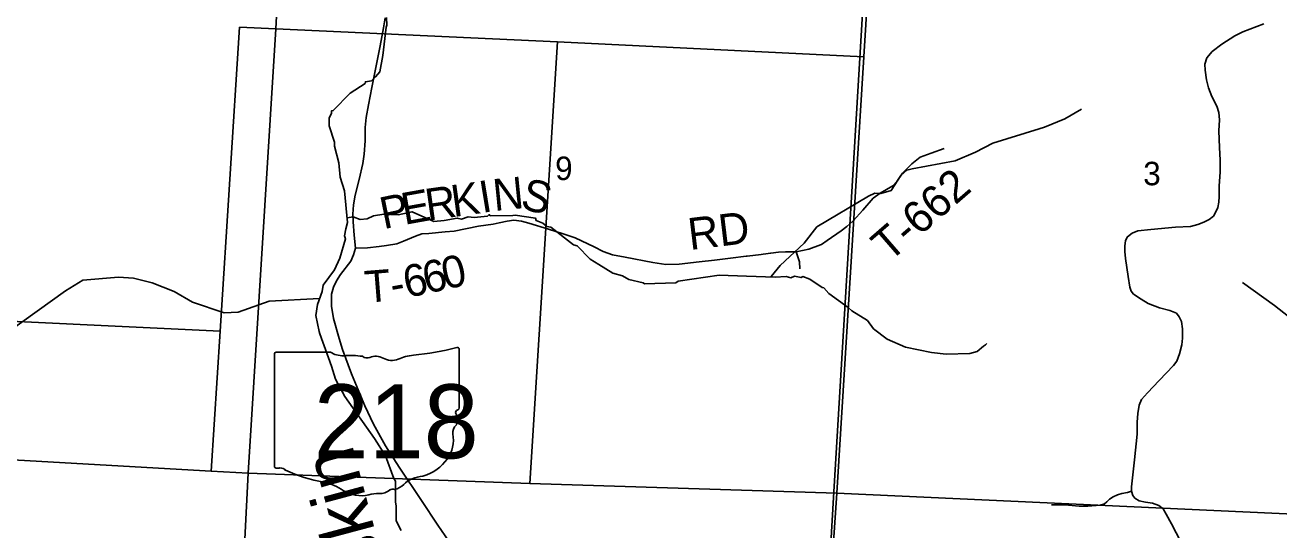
# Model space of a CAD drawing. Extents: x 1878108 to 2183446, y 146837 to 508383.
# Drawn here: x 2030457 to 2042273, y 254951 to 259709 of the extents above; entities that cross this region are included whole.
import ezdxf

# ---------------------------------------------------------------- set-up
doc = ezdxf.new("R2010")
doc.units = 0
for name, color, linetype in [('GM_X_County_Road', 7, 'Continuous'), ('GM_X_Minor_River', 7, 'Continuous'), ('GM_X_Minor_River_Text', 7, 'Continuous'), ('GM_X_Section', 7, 'Continuous'), ('GM_X_Section_Text', 7, 'Continuous'), ('GM_X_State_Location', 7, 'Continuous'), ('GM_X_State_Route', 7, 'Continuous'), ('GM_X_State_Shield', 7, 'Continuous'), ('GM_X_Township', 7, 'Continuous'), ('GM_X_Township_Road', 7, 'Continuous'), ('GM_X_Township_Road_Text', 7, 'Continuous'), ('GM_X_Township_ROW', 7, 'Continuous')]:
    doc.layers.add(name, color=color, linetype=linetype)

msp = doc.modelspace()

# ---------------------------------------------------------------- linework, layer by layer
at = {"layer": 'GM_X_County_Road'}
msp.add_lwpolyline([(2041347, 254837), (2041260, 255008), (2041211, 255100), (2041181, 255150), (2041140, 255181), (2041082, 255202), (2041016, 255213), (2040954, 255226), (2040914, 255250), (2040896, 255275), (2040883, 255315), (2040884, 255357), (2040911, 255612), (2040936, 255854), (2040938, 255966), (2040942, 256047), (2040954, 256128), (2040979, 256181), (2041034, 256242), (2041144, 256358), (2041279, 256500), (2041309, 256542), (2041337, 256611), (2041358, 256694), (2041364, 256759), (2041365, 256845), (2041355, 256916), (2041334, 256959), (2041306, 256995), (2041243, 257020), (2041147, 257045), (2041039, 257086), (2040975, 257125), (2040903, 257172), (2040881, 257201), (2040869, 257239), (2040851, 257338), (2040827, 257510), (2040822, 257576), (2040819, 257626), (2040827, 257677), (2040846, 257713), (2040889, 257747), (2040943, 257771), (2041064, 257783), (2041297, 257803), (2041440, 257811), (2041508, 257829), (2041565, 257850), (2041615, 257876), (2041657, 257909), (2041676, 257941), (2041697, 257990), (2041706, 258040), (2041708, 258094), (2041708, 258194), (2041718, 258323), (2041719, 258437), (2041713, 258556), (2041707, 258713), (2041712, 258817), (2041706, 258886), (2041689, 258943), (2041641, 259036), (2041610, 259118), (2041591, 259193), (2041579, 259285), (2041575, 259340), (2041592, 259399), (2041643, 259459), (2041734, 259528), (2041856, 259607), (2041933, 259644), (2042130, 259721)], dxfattribs=at)
at = {"layer": 'GM_X_Minor_River'}
for points in [[(2033863, 259779), (2033865, 259708), (2033859, 259688), (2033827, 259421), (2033800, 259269), (2033760, 259220), (2033720, 259184), (2033664, 259174), (2033662, 259158), (2033520, 259067), (2033361, 258902), (2033343, 258900), (2033343, 258878), (2033323, 258832), (2033321, 258760), (2033373, 258605), (2033371, 258567), (2033413, 258409), (2033427, 258276), (2033467, 258148), (2033495, 257847), (2033478, 257787), (2033466, 257723), (2033476, 257695), (2033422, 257512), (2033372, 257401), (2033267, 257256)], [(2037487, 257340), (2037572, 257444), (2037798, 257654), (2037918, 257806), (2038406, 258097), (2038463, 258124), (2038520, 258122), (2038619, 258151), (2038709, 258292), (2038767, 258340), (2038817, 258355), (2039222, 258430), (2039412, 258510), (2039577, 258597), (2040014, 258730), (2040062, 258746), (2040256, 258824), (2040411, 258915)], [(2033491, 257891), (2033547, 257901), (2033613, 257875), (2033679, 257884), (2033741, 257912), (2033837, 257928), (2033972, 257920), (2034104, 257949), (2034310, 257857), (2034406, 257867), (2034529, 257890), (2034569, 257880), (2034633, 257900), (2034689, 257894), (2034815, 257908), (2034831, 257922), (2034841, 257910), (2035052, 257915), (2035076, 257917), (2035266, 257889), (2035272, 257867), (2035336, 257843), (2035372, 257811), (2035412, 257805), (2035625, 257639), (2035659, 257629), (2035783, 257501), (2035863, 257451), (2035995, 257371), (2036087, 257345), (2036145, 257311), (2036282, 257278), (2036294, 257270), (2036590, 257280), (2036610, 257294), (2036997, 257352), (2037254, 257342), (2037524, 257333), (2037630, 257339), (2037672, 257325), (2037709, 257341), (2037769, 257329), (2037785, 257339), (2037851, 257313), (2037967, 257235), (2037985, 257231), (2038031, 257179), (2038214, 257047)], [(2033231, 257131), (2032756, 257108), (2032464, 257002), (2032332, 256997), (2032035, 257096), (2031862, 257197), (2031655, 257280), (2031478, 257322), (2031338, 257333), (2031001, 257303), (2030838, 257204), (2030305, 256820), (2030182, 256703), (2030064, 256623), (2029838, 256611), (2029495, 256638), (2029195, 256500), (2029139, 256473), (2029129, 256471)], [(2033267, 257256), (2033255, 257198), (2033211, 257074), (2033197, 256971), (2033229, 256821), (2033235, 256799), (2033345, 256494), (2033383, 256370), (2033471, 256209), (2033749, 255811), (2033853, 255648), (2033933, 255436), (2033947, 255410), (2033947, 255211), (2033954, 255177)], [(2044183, 256916), (2044148, 256841), (2044038, 256720), (2043773, 256586), (2043623, 256507), (2043512, 256476), (2043332, 256390), (2043260, 256380), (2042785, 256383), (2042726, 256419), (2042686, 256489), (2042610, 256664), (2042435, 256904), (2042231, 257065), (2041930, 257283)], [(2038213, 257048), (2038247, 257017), (2038394, 256925), (2038452, 256847), (2038580, 256749), (2038754, 256673), (2039000, 256622), (2039137, 256608), (2039359, 256614), (2039429, 256633), (2039489, 256681), (2039506, 256695), (2039520, 256709)], [(2033953, 255179), (2033955, 255036), (2034001, 254946)]]:
    msp.add_lwpolyline(points, dxfattribs=at)
at = {"layer": 'GM_X_Section'}
for points in [[(2032890, 261012), (2032820, 259673), (2032478, 259688), (2032295, 256825), (2029458, 256958), (2029722, 261139)], [(2038438, 260664), (2038436, 260632), (2038361, 259408), (2035474, 259551), (2032820, 259673), (2032890, 261012)], [(2043994, 260367), (2043904, 259015), (2043814, 257714), (2043726, 256349), (2043642, 255058), (2043641, 255042), (2038107, 255296), (2038361, 259408), (2038436, 260632)], [(2032820, 259673), (2032559, 255485), (2032211, 255505), (2032295, 256825), (2032478, 259688)], [(2035474, 259551), (2035214, 255388), (2032559, 255485), (2032820, 259673)], [(2038361, 259408), (2038107, 255296), (2035214, 255388), (2035474, 259551)], [(2029458, 256958), (2032295, 256825), (2032211, 255505), (2027037, 255799), (2027123, 257067)], [(2032211, 255505), (2032559, 255485), (2032511, 254552), (2026973, 254859), (2027037, 255799)], [(2032559, 255485), (2035214, 255388), (2038107, 255296), (2037746, 249988), (2032246, 250258), (2032382, 252416), (2032511, 254552)], [(2038107, 255296), (2043641, 255042), (2043552, 253700), (2043460, 252351), (2043379, 251046), (2043297, 249760), (2037746, 249988)]]:
    msp.add_lwpolyline(points, close=True, dxfattribs=at)
at = {"layer": 'GM_X_State_Route'}
msp.add_lwpolyline([(2034589, 254644), (2034347, 254996), (2034192, 255228), (2033983, 255541), (2033853, 255743), (2033740, 255946), (2033657, 256119), (2033534, 256422), (2033448, 256650), (2033415, 256756), (2033364, 256942), (2033344, 257058), (2033345, 257173), (2033363, 257238), (2033390, 257299), (2033429, 257358), (2033525, 257483), (2033551, 257543), (2033570, 257607), (2033559, 257730), (2033547, 257854), (2033546, 257927), (2033552, 258013), (2033568, 258107), (2033605, 258252), (2033641, 258405), (2033652, 258492), (2033661, 258617), (2033662, 258742), (2033671, 258837), (2033692, 258958), (2033724, 259119), (2033803, 259513), (2033835, 259684), (2033850, 259777)], dxfattribs=at)
at = {"layer": 'GM_X_State_Shield'}
for p, q in [((2034547, 256100), (2034547, 256652)), ((2032807, 256608), (2032807, 255551)), ((2033334, 256626), (2032824, 256626)), ((2034547, 256100), (2034547, 256100))]:
    msp.add_line(p, q, dxfattribs=at)
for centre, major_axis, start_param, end_param in [((2033928, 258067), (1845, 0), 4.814394, 5.042369), ((2034528, 256655), (19.4, 0), 6.141152, 7.989035), ((2032827, 256610), (20.2, 0), 1.712693, 3.28349), ((2033455, 256749), (196, 0), 4.042523, 4.731795), ((2033520, 256033), (702, 0), 1.404758, 1.657858), ((2033680, 256616), (56.4, 0), 3.836095, 5.185415), ((2033762, 256494), (117, 0), 0.950623, 2.079405), ((2033914, 256661), (141, 0), 4.081561, 5.145723), ((2034163, 256304), (371, 0), 1.699011, 2.107814), ((2034543, 256059), (30, 0), 1.883978, 3.671073), ((2034527, 256098), (20.7, 0), 5.05454, 6.418171), ((2034617, 255868), (131, 0), 2.387724, 3.262537), ((2034352, 255989), (180, 0), 5.934695, 6.695948), ((2034031, 255798), (462, 0), 5.101752, 6.440018), ((2032827, 255549), (20.3, 0), 3.00124, 4.508301), ((2032830, 255657), (155, 0), 4.665946, 4.897461), ((2032862, 255490), (56, 0), 0.519207, 1.627899), ((2033569, 256440), (1333, 0), 4.195997, 4.488961), ((2033171, 255077), (417, 0), 0.823519, 1.323587), ((2033905, 255449), (149, 0), 4.937069, 5.64225), ((2034226, 255255), (253, 0), 1.647645, 2.488434), ((2033622, 255485), (265, 0), 4.026481, 4.996735), ((2033775, 255120), (217, 0), 1.495662, 1.94098), ((2033795, 255406), (141, 0), 4.691044, 5.507374), ((2033922, 255304), (39.7, 0), 1.147584, 2.315152)]:
    msp.add_ellipse(centre, major_axis=major_axis, ratio=0.8, start_param=start_param, end_param=end_param, dxfattribs=at)
at = {"layer": 'GM_X_Township'}
for points in [[(2037354, 244623), (2037712, 249015), (2037719, 249130), (2037726, 249394), (2037730, 249514), (2037744, 249651), (2037765, 249889), (2038076, 255255), (2038232, 257876), (2038395, 260608), (2038647, 265352), (2038674, 265862), (2039007, 271286), (2039153, 273059), (2039409, 276171), (2039444, 276594), (2042678, 276439)], [(2039007, 271286), (2038674, 265862), (2038647, 265352), (2038395, 260608), (2038232, 257876), (2038076, 255255), (2037765, 249889), (2037744, 249651), (2037730, 249514), (2037726, 249394), (2037719, 249130), (2037712, 249015), (2037354, 244623)]]:
    msp.add_lwpolyline(points, dxfattribs=at)
at = {"layer": 'GM_X_Township_Road'}
for points in [[(2037961, 257642), (2038016, 257678), (2038146, 257771), (2038202, 257809), (2038230, 257835), (2038261, 257864), (2038352, 257965), (2038450, 258076), (2038514, 258123), (2038634, 258192), (2038672, 258234), (2038724, 258312), (2038812, 258402), (2038893, 258465), (2038996, 258502), (2039117, 258545)], [(2033570, 257607), (2033685, 257610), (2033793, 257621), (2033861, 257632), (2033959, 257647), (2034023, 257671), (2034135, 257718), (2034195, 257740), (2034263, 257744), (2034414, 257761), (2034499, 257765), (2034729, 257812), (2034869, 257833), (2034925, 257845), (2035000, 257862), (2035062, 257871), (2035134, 257861), (2035205, 257842), (2035389, 257784), (2035526, 257741), (2035641, 257705), (2035820, 257618), (2035905, 257575), (2035992, 257544), (2036113, 257520), (2036373, 257470), (2036496, 257451), (2036620, 257454), (2036809, 257478), (2036955, 257492), (2037105, 257511), (2037252, 257530)], [(2037723, 257572), (2037842, 257597), (2037953, 257637), (2037961, 257642)], [(2037252, 257530), (2037260, 257531), (2037393, 257546)], [(2037393, 257546), (2037412, 257548), (2037483, 257560), (2037556, 257567), (2037624, 257572), (2037723, 257572)], [(2040752, 255282), (2040792, 255294), (2040847, 255303), (2040883, 255315)]]:
    msp.add_lwpolyline(points, dxfattribs=at)
at = {"layer": 'GM_X_Township_ROW'}
for points in [[(2037757, 257410), (2037754, 257478), (2037723, 257572)], [(2040130, 255187), (2040254, 255187), (2040391, 255174), (2040471, 255174), (2040587, 255183), (2040630, 255198), (2040651, 255215), (2040675, 255240), (2040710, 255263), (2040750, 255282), (2040752, 255282)]]:
    msp.add_lwpolyline(points, dxfattribs=at)

# ---------------------------------------------------------------- texts
at = {"layer": 'GM_X_Minor_River_Text'}
msp.add_text('Bullskin', height=500.1, rotation=105.0011, dxfattribs=at).set_placement((2034132, 253541))
at = {"layer": 'GM_X_Section_Text'}
for s, p in [('9', (2035452, 258248)), ('3', (2040994, 258199))]:
    msp.add_text(s, height=221, rotation=0, dxfattribs=at).set_placement(p)
at = {"layer": 'GM_X_State_Location'}
msp.add_text('218', height=1, rotation=0, dxfattribs=at).set_placement((2033305, 255937))
for s in ['s', 'r']:
    msp.add_text(s, height=1, dxfattribs=at).set_placement((2033658, 256010))
at = {"layer": 'GM_X_State_Shield'}
msp.add_text('218', height=696.1, dxfattribs=at).set_placement((2033178, 255626))
at = {"layer": 'GM_X_Township_Road_Text'}
for s, rotation, p in [('T-662', 40.9289, (2038599, 257467)), ('R', 8.1475, (2034249, 257864)), ('K', 7.8733, (2034492, 257899)), ('I', 9.3449, (2034762, 257937)), ('N', 5.6243, (2034879, 257956)), ('S', 345.3323, (2035113, 257984)), ('P', 11.7297, (2033835, 257784)), ('E', 10.1916, (2034031, 257825)), ('RD', 6.8826, (2036722, 257588)), ('6', 11.9572, (2034054, 257136)), ('6', 12.3763, (2034237, 257175)), ('0', 12.4732, (2034418, 257215)), ('T', 4.5907, (2033668, 257091)), ('-', 9.9309, (2033921, 257113))]:
    msp.add_text(s, height=300, rotation=rotation, dxfattribs=at).set_placement(p)

doc.saveas('drawing.dxf')
